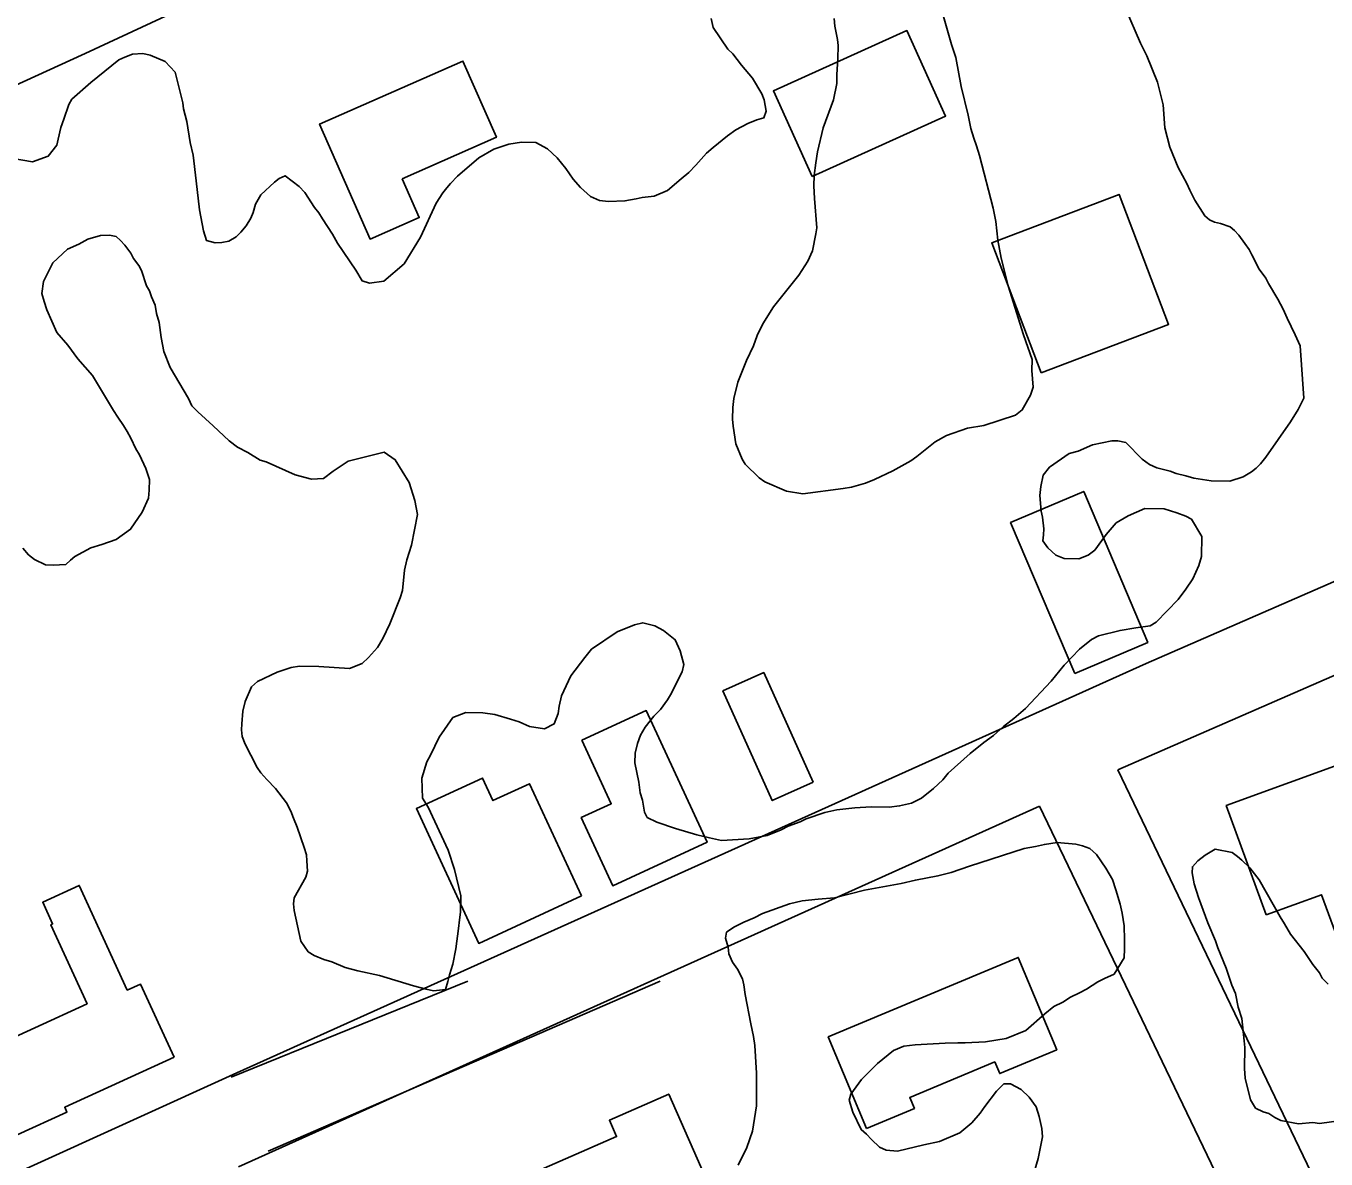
# Model space of a CAD drawing. Extents: x 3187622 to 3225504, y 800805 to 826213.
# Drawn here: x 3198137.7 to 3198589.9, y 813801.7 to 814195.9 of the extents above; entities that cross this region are included whole.
import ezdxf

# ---------------------------------------------------------------- set-up
doc = ezdxf.new("R2010")
doc.units = 0
for name, color, linetype in [('V-BLDG-OTLN', 7, 'Continuous'), ('V-ROAD-CNTR', 7, 'Continuous'), ('V-SITE-VEGE', 7, 'Continuous'), ('V-TOPO-SHOR', 7, 'Continuous')]:
    doc.layers.add(name, color=color, linetype=linetype)

msp = doc.modelspace()

# ---------------------------------------------------------------- linework, layer by layer
at = {"layer": 'V-BLDG-OTLN'}
for points in [[(3198411.16, 814143.58), (3198397.69, 814173.35), (3198444.09, 814194.35), (3198457.56, 814164.58)], [(3198268.5, 814142.8), (3198274.45, 814129.27), (3198257.38, 814121.77), (3198239.79, 814161.81), (3198289.65, 814183.72), (3198301.29, 814157.21)], [(3198490.78, 814075.26), (3198473.59, 814120.52), (3198517.93, 814137.36), (3198535.11, 814092.09)], [(3198502.47, 813970.65), (3198480.18, 814023.17), (3198505.6, 814033.96), (3198527.89, 813981.44)], [(3198411.5, 813932.81), (3198397.26, 813926.4), (3198380.08, 813964.54), (3198394.32, 813970.96)], [(3198331.06, 813947.41), (3198353.43, 813957.72), (3198374.57, 813911.9), (3198341.76, 813896.77), (3198330.82, 813920.51), (3198341.25, 813925.32)], [(3198569.04, 813886.6), (3198555.17, 813924.68), (3198599.22, 813940.71), (3198603.46, 813929.07), (3198610.96, 813931.8), (3198616.14, 813917.57), (3198611.07, 813915.73), (3198623.23, 813882.32), (3198615.51, 813879.51), (3198617.1, 813875.13), (3198597.67, 813868.06), (3198588.37, 813893.63)], [(3198330.9, 813893.23), (3198295.17, 813876.72), (3198273.49, 813923.62), (3198296.48, 813934.24), (3198300.1, 813926.39), (3198312.85, 813932.28)], [(3198189.16, 813837.14), (3198151.16, 813819.71), (3198151.93, 813818.02), (3198134.62, 813810.08), (3198132.25, 813815.27), (3198114.9, 813807.31), (3198104.21, 813830.61), (3198158.94, 813855.72), (3198146.31, 813883.23), (3198146.92, 813883.51), (3198143.47, 813891.03), (3198156.21, 813896.88), (3198172.91, 813860.48), (3198177.49, 813862.58)], [(3198430.04, 813812.32), (3198416.73, 813844.2), (3198482.84, 813871.82), (3198496.25, 813839.69), (3198476.38, 813831.4), (3198474.68, 813835.47), (3198445.09, 813823.11), (3198446.69, 813819.27)], [(3198380.98, 813779.44), (3198364.84, 813772.34), (3198356.57, 813791.15), (3198341.79, 813784.65), (3198339.45, 813789.99), (3198316.1, 813779.73), (3198309.5, 813794.74), (3198343.13, 813809.52), (3198340.64, 813815.2), (3198361.28, 813824.27)]]:
    msp.add_lwpolyline(points, close=True, dxfattribs=at)
at = {"layer": 'V-ROAD-CNTR'}
for points in [[(3198246.25, 814272.71), (3198234.43, 814244.68), (3198220.21, 814226.19), (3198189.49, 814200.88), (3198158.25, 814186.35), (3197139.06, 813720.41), (3196296.35, 813363.18), (3195321.98, 812910.65)], [(3198872.84, 814124.83), (3198527.35, 813974.12), (3198211.02, 813831.66), (3197918.26, 813698.51)], [(3198887.05, 814098.3), (3198517.45, 813937.07)], [(3198517.45, 813937.07), (3198695.47, 813566.35)], [(3198490.21, 813924.49), (3198211.56, 813799)], [(3198490.21, 813924.49), (3198668.07, 813554.11)]]:
    msp.add_lwpolyline(points, dxfattribs=at)
at = {"layer": 'V-SITE-VEGE'}
for points in [[(3198388.25, 814079.49), (3198385.25, 814072.02), (3198383.85, 814066.34), (3198383.53, 814063.23), (3198383.45, 814059.08), (3198383.66, 814056.74), (3198384.58, 814050.49), (3198386.81, 814045.26), (3198387.81, 814043.42), (3198392.66, 814038.66), (3198394.71, 814037.32), (3198402.17, 814034.06), (3198407.86, 814033.18), (3198421.91, 814034.98), (3198424.77, 814035.44), (3198429.73, 814036.91), (3198432.87, 814038.14), (3198439.16, 814041.14), (3198445.45, 814044.65), (3198447.56, 814046.16), (3198453.88, 814051.23), (3198457.82, 814053.49), (3198465.13, 814055.94), (3198470.86, 814056.87), (3198481.83, 814060.55), (3198484.2, 814062.32), (3198487.15, 814067.46), (3198487.99, 814070.3), (3198487.58, 814076.01), (3198487.65, 814079.9), (3198484.71, 814088.52), (3198479.32, 814105.5), (3198476.92, 814115.15), (3198475.74, 814121.4), (3198475.09, 814127.9), (3198474.14, 814132.59), (3198469.3, 814150.84), (3198468.33, 814154.24), (3198467.34, 814156.85), (3198466.37, 814160.24), (3198465.42, 814164.93), (3198463.02, 814174.84), (3198461.14, 814185), (3198459.67, 814189.44), (3198454.32, 814208.23)], [(3198520.12, 814202.03), (3198525.33, 814189.99), (3198527.58, 814185.53), (3198531.3, 814176.38), (3198532.26, 814172.21), (3198533.22, 814168.56), (3198533.85, 814160.5), (3198535.53, 814153.72), (3198538.51, 814146.65), (3198541.52, 814141.15), (3198542.51, 814138.79), (3198544.26, 814135.38), (3198547.79, 814129.87), (3198549.32, 814128.54), (3198551.12, 814127.73), (3198553.19, 814127.17), (3198556.54, 814126.07), (3198558.07, 814124.74), (3198559.6, 814123.15), (3198561.62, 814120.26), (3198563.13, 814118.15), (3198564.13, 814116.31), (3198566.63, 814111.34), (3198568.91, 814108.18), (3198569.91, 814106.34), (3198573.18, 814100.83), (3198574.93, 814097.42), (3198576.43, 814094.28), (3198579.17, 814088.52), (3198580.91, 814084.59), (3198582.12, 814066.4)], [(3198219.39, 814137.24), (3198224.14, 814141.57), (3198225.72, 814142.83), (3198227.82, 814143.83), (3198232.68, 814140.1), (3198234.71, 814137.99), (3198237.99, 814132.73), (3198239.51, 814130.89), (3198240.77, 814128.79), (3198244.3, 814123.53), (3198246.05, 814120.38), (3198252.36, 814110.92), (3198254.62, 814107.24), (3198257.2, 814106.41), (3198262.14, 814107.1), (3198269.27, 814113.19), (3198274.9, 814122.42), (3198280.32, 814134.25), (3198282.72, 814137.84), (3198284.05, 814139.63), (3198285.38, 814141.16), (3198287.76, 814143.71), (3198295.15, 814150.06), (3198300.4, 814153.07), (3198305.62, 814154.78), (3198310.05, 814155.48), (3198314.98, 814155.38), (3198319.09, 814153.23), (3198322.4, 814150.05), (3198325.45, 814146.36), (3198327.97, 814142.67), (3198330.51, 814139.77), (3198334.08, 814136.59), (3198337.17, 814135.23), (3198340.27, 814134.91), (3198345.99, 814135.06), (3198349.9, 814135.76), (3198351.98, 814136.24), (3198356.14, 814136.68), (3198360.85, 814138.67), (3198365.6, 814142.73), (3198368.24, 814145.01), (3198370.62, 814147.56), (3198374.33, 814151.64), (3198376.71, 814153.67), (3198381.72, 814157.73), (3198384.61, 814159.75), (3198388.81, 814162), (3198391.95, 814163.24), (3198394.29, 814163.97), (3198395.12, 814166.29), (3198394.42, 814170.2), (3198393.68, 814172.29), (3198390.41, 814177.8), (3198386.6, 814182.29), (3198383.57, 814186.24), (3198381.78, 814187.83), (3198376.74, 814195.45), (3198376.02, 814198.58)], [(3198418.84, 814198.53), (3198419.05, 814195.93), (3198420, 814191.24), (3198420.21, 814189.17), (3198420.12, 814184.49), (3198419.76, 814179.05), (3198419.7, 814175.94), (3198418.55, 814170.25), (3198414.99, 814160.46), (3198413.01, 814152.19), (3198412.42, 814148.31), (3198411.82, 814143.91), (3198411.74, 814140.28), (3198411.92, 814135.86), (3198412.76, 814125.73), (3198412.46, 814123.66), (3198411.31, 814117.71), (3198409.68, 814114.11), (3198406.48, 814109.24), (3198397.7, 814098.25), (3198393.95, 814092.35), (3198392.06, 814088.24), (3198390.69, 814084.63), (3198388.25, 814079.49)], [(3198133.21, 814149.81), (3198139.94, 814148.64), (3198145.42, 814150.61), (3198148.35, 814154.45), (3198148.91, 814156.52), (3198149.77, 814160.65), (3198150.86, 814163.48), (3198152.52, 814168.64), (3198153.59, 814170.44), (3198160.2, 814176.28), (3198169.95, 814184.14), (3198172.04, 814185.13), (3198174.66, 814186.12), (3198178.29, 814186.31), (3198180.88, 814185.74), (3198186.03, 814183.57), (3198189.59, 814179.86), (3198192.23, 814169.17), (3198192.46, 814167.09), (3198193.67, 814162.66), (3198194.82, 814155.37), (3198195.78, 814150.94), (3198196.9, 814142.09), (3198198, 814131.95), (3198199.42, 814124.66), (3198200.4, 814121.26), (3198203.49, 814120.43), (3198205.83, 814120.64), (3198208.18, 814121.11), (3198210.8, 814122.62), (3198212.39, 814124.15), (3198214.25, 814126.45), (3198215.85, 814129.01), (3198216.67, 814131.07), (3198217.51, 814133.91), (3198219.39, 814137.24)], [(3198248.71, 813868.34), (3198244.07, 813870.25), (3198241.24, 813871.08), (3198237.89, 813872.45), (3198235.84, 813873.78), (3198233.31, 813877.46), (3198230.92, 813888.15), (3198230.71, 813890.49), (3198231.01, 813892.56), (3198235.04, 813899.75), (3198235.6, 813901.82), (3198235.41, 813905.45), (3198235.19, 813907.53), (3198234.46, 813910.14), (3198232.01, 813917.2), (3198230.77, 813920.33), (3198229.77, 813922.69), (3198228.27, 813925.57), (3198224.48, 813930.58), (3198221.43, 813933.75), (3198219.39, 813936.12), (3198218.13, 813937.96), (3198215.88, 813942.16), (3198213.88, 813946.09), (3198212.89, 813948.71), (3198212.68, 813951.05), (3198212.72, 813953.12), (3198213.06, 813957.53), (3198213.91, 813960.88), (3198216.08, 813966.03), (3198218.19, 813967.81), (3198225, 813971.05), (3198229.96, 813972.77), (3198232.83, 813973.23), (3198239.57, 813973.1), (3198250.2, 813972.38), (3198254.64, 813974.11), (3198256.76, 813976.15), (3198259.94, 813979.72), (3198261.82, 813982.8), (3198264.25, 813987.94), (3198267.8, 813996.95), (3198268.63, 813999.53), (3198269.28, 814006.53), (3198270.14, 814010.14), (3198271.79, 814015.3), (3198273.81, 814025.9), (3198272.87, 814030.85), (3198270.91, 814037.12), (3198266.13, 814044.99), (3198262.29, 814047.66), (3198249.78, 814044.53), (3198244.52, 814041), (3198241.1, 814038.47), (3198236.94, 814038.29), (3198231.26, 814039.7), (3198221.23, 814044.31), (3198219.16, 814044.86), (3198214.8, 814047.55), (3198211.2, 814049.43), (3198208.39, 814051.56), (3198202.78, 814056.86), (3198197.43, 814061.63), (3198195.39, 814063.75), (3198194.14, 814066.37), (3198187.86, 814077.13), (3198185.64, 814082.62), (3198184.69, 814087.57), (3198184.01, 814092.78), (3198183.04, 814095.91), (3198182.57, 814098.77), (3198181.33, 814101.65), (3198180.59, 814103.74), (3198179.59, 814105.58), (3198177.87, 814110.8), (3198176.87, 814112.63), (3198175.1, 814115.01), (3198174.1, 814116.84), (3198172.08, 814119.73), (3198170.55, 814121.32), (3198169.02, 814122.65), (3198166.7, 814123.21), (3198163.58, 814123.01), (3198159.14, 814121.8), (3198155.99, 814120.05), (3198152.07, 814118.31), (3198147.04, 814113.47), (3198143.8, 814107.05), (3198143.21, 814102.9), (3198143.93, 814100.04), (3198144.91, 814097.16), (3198148.39, 814089.31), (3198152.2, 814084.82), (3198155.74, 814080.08), (3198160.82, 814074.28), (3198168.11, 814062.2), (3198169.62, 814059.83), (3198171.64, 814056.94), (3198172.9, 814054.84), (3198174.15, 814052.48), (3198175.9, 814048.81)], [(3198582.12, 814066.4), (3198580.23, 814062.54), (3198577.54, 814058.18), (3198569, 814045.89), (3198567.14, 814043.59), (3198565.56, 814042.07), (3198563.97, 814040.8), (3198561.09, 814039.04), (3198556.39, 814037.57), (3198549.9, 814037.7), (3198543.95, 814038.59), (3198541.11, 814039.42), (3198537.75, 814040.27), (3198535.69, 814041.08), (3198531.04, 814042.21), (3198528.47, 814043.3), (3198525.91, 814045.17), (3198520.31, 814050.98), (3198517.47, 814051.56), (3198515.39, 814051.6), (3198508.62, 814050.17), (3198503.64, 814047.94), (3198500.52, 814047.21), (3198493.68, 814042.42), (3198491.55, 814039.6), (3198490.7, 814035.73), (3198490.37, 814032.62), (3198490.79, 814027.16), (3198491.27, 814025.08), (3198491.7, 814020.91), (3198491.67, 814018.84), (3198491.37, 814016.77), (3198493.14, 814014.4), (3198495.94, 814011.75), (3198498.77, 814010.66), (3198503.96, 814010.56), (3198507.1, 814011.8), (3198509.47, 814013.56), (3198513.47, 814018.94), (3198516.92, 814023.02), (3198521.12, 814025.54), (3198526.88, 814028.02), (3198533.62, 814027.89), (3198538, 814026.51), (3198541.1, 814025.41), (3198543.15, 814024.33), (3198546.67, 814018.3), (3198546.54, 814011.29), (3198545.7, 814008.19), (3198543.53, 814003.57), (3198541.13, 813999.98)], [(3198175.9, 814048.81), (3198177.15, 814046.71), (3198179.4, 814042), (3198180.62, 814038.08), (3198180.55, 814034.45), (3198180.24, 814031.6), (3198178.06, 814026.71), (3198174.06, 814020.82), (3198169.06, 814017.29), (3198164.1, 814015.57), (3198160.18, 814014.34), (3198154.67, 814011.34), (3198153.09, 814010.07), (3198151.5, 814008.54), (3198147.09, 814008.37), (3198144.5, 814008.42), (3198140.64, 814010.31), (3198138.59, 814011.91), (3198136.56, 814014.28)], [(3198541.13, 813999.98), (3198538.46, 813996.4), (3198530.78, 813988.5), (3198528.69, 813987.24), (3198523.74, 813986.56), (3198518.27, 813985.63), (3198510.71, 813983.7), (3198508.35, 813982.45), (3198504.13, 813979.15), (3198498.83, 813973.55), (3198494.31, 813967.93), (3198485.31, 813958.49), (3198481.35, 813954.94), (3198477.66, 813952.16), (3198474.23, 813949.11), (3198470.81, 813946.58), (3198466.06, 813942.78), (3198458.4, 813935.92), (3198456.54, 813933.62), (3198453.37, 813930.57), (3198449.15, 813927.27), (3198445.75, 813925.53), (3198441.58, 813924.56), (3198437.93, 813924.12), (3198431.71, 813924.24), (3198425.99, 813923.83), (3198419.75, 813923.17), (3198415.58, 813922.21), (3198409.05, 813920.01), (3198406.95, 813919.01), (3198402.77, 813917.53), (3198400.41, 813916.28), (3198395.44, 813914.3), (3198389.19, 813913.12), (3198379.58, 813912.53), (3198375.44, 813913.39), (3198371.05, 813914.51), (3198363.57, 813916.73), (3198357.12, 813918.93), (3198353.78, 813920.55), (3198352.78, 813922.39), (3198352.08, 813926.56), (3198351.35, 813929.16), (3198350.9, 813932.81), (3198350.19, 813936.19), (3198349.48, 813939.58), (3198349.54, 813942.95), (3198350.39, 813946.31), (3198351.48, 813949.14), (3198353.09, 813951.97), (3198356.02, 813955.8), (3198358.4, 813958.09), (3198360.8, 813961.42), (3198361.87, 813963.22), (3198365.92, 813971.18), (3198366.49, 813973.77), (3198365.28, 813978.46), (3198363.54, 813982.39), (3198359.45, 813985.58), (3198356.37, 813987.2), (3198352.23, 813988.31), (3198349.37, 813987.59), (3198343.35, 813985.11), (3198334.41, 813979.06), (3198332.02, 813976.25), (3198327.23, 813969.85), (3198323.98, 813962.91), (3198323.13, 813959.29), (3198322.82, 813956.7), (3198321.45, 813953.1), (3198318.04, 813951.34), (3198312.87, 813952.22), (3198309.27, 813953.85), (3198306.17, 813954.69), (3198300.75, 813956.35), (3198296.62, 813956.95), (3198290.65, 813957.07), (3198286.2, 813955.33), (3198281.4, 813948.42), (3198278.43, 813942.25), (3198277.08, 813939.94), (3198275.42, 813934.26), (3198275.54, 813927.25), (3198277.55, 813924.1), (3198284.53, 813909.17), (3198286.74, 813902.38), (3198288.9, 813893.26), (3198288.78, 813887.55), (3198288.48, 813884.96), (3198288.16, 813881.85), (3198287.24, 813874.86), (3198286.1, 813869.44), (3198284.99, 813865.83), (3198284.43, 813863.5), (3198283.6, 813860.66), (3198279.43, 813860.22), (3198276.85, 813860.79), (3198272.46, 813861.92), (3198260.59, 813865.52), (3198253.1, 813867.22), (3198248.71, 813868.34)], [(3198385.44, 813799.53), (3198388.41, 813805.7), (3198390.34, 813811.37), (3198391.81, 813820.16), (3198391.77, 813831.59), (3198391.17, 813841.2), (3198390.72, 813844.32), (3198389.77, 813848.75), (3198387.89, 813858.91), (3198387.43, 813862.29), (3198386.95, 813864.38), (3198385.2, 813867.78), (3198383.43, 813870.15), (3198382.19, 813873.03), (3198381.97, 813875.37), (3198381, 813878.51), (3198381.3, 813880.58), (3198383.93, 813882.34), (3198387.33, 813884.09), (3198391, 813885.58), (3198393.88, 813887.08), (3198403.29, 813890.53), (3198407.72, 813891.48), (3198413.18, 813892.16), (3198418.9, 813892.56), (3198429.33, 813895.22), (3198442.09, 813897.57), (3198447.05, 813898.77), (3198454.86, 813900.18), (3198459.55, 813901.38), (3198465.82, 813903.6), (3198484.89, 813909.71), (3198488.79, 813910.42), (3198491.92, 813911.14), (3198496.35, 813911.83), (3198502.82, 813911.19), (3198505.15, 813910.62), (3198507.73, 813909.79), (3198510.02, 813907.67), (3198513.3, 813902.94), (3198515.56, 813899), (3198516.79, 813895.34), (3198518.25, 813890.39), (3198518.97, 813887.26), (3198519.66, 813882.83), (3198519.83, 813877.9), (3198519.77, 813874.79), (3198519.71, 813871.68), (3198516.22, 813866.03)], [(3198595.95, 813815.18), (3198587.62, 813814.05), (3198585.29, 813814.35), (3198580.35, 813813.93), (3198574.15, 813815.09), (3198572.09, 813816.16), (3198570.04, 813817.5), (3198567.98, 813818.06), (3198565.41, 813819.41), (3198563.65, 813822.3), (3198561.72, 813829.86), (3198561.52, 813833.24), (3198561.66, 813840.5), (3198561.45, 813842.84), (3198560.56, 813850.64), (3198559.34, 813854.56), (3198558.39, 813859.25), (3198557.15, 813862.13), (3198555.19, 813868.13), (3198552.21, 813875.2), (3198551.48, 813877.55), (3198548.75, 813883.83), (3198545.54, 813892.71), (3198544.08, 813897.41), (3198543.37, 813901.32), (3198543.41, 813903.39), (3198545.27, 813905.44), (3198547.9, 813907.46), (3198551.32, 813909.47), (3198557.26, 813908.32), (3198559.06, 813906.99), (3198560.58, 813905.66), (3198563.39, 813903.01), (3198566.68, 813898.79), (3198573.96, 813885.94), (3198575.47, 813883.57), (3198577.48, 813879.9), (3198582.29, 813873.84), (3198585.32, 813869.37), (3198587.6, 813866.47), (3198588.6, 813864.63), (3198590.64, 813862.52)], [(3198516.22, 813866.03), (3198512.82, 813864.54), (3198510.46, 813863.29), (3198506.52, 813860.77), (3198504.16, 813859.52), (3198501.02, 813858.02), (3198498.39, 813856.26), (3198495.24, 813854.76), (3198492.08, 813852.22), (3198485.48, 813846.38), (3198478.68, 813843.66), (3198471.39, 813842.5), (3198464.38, 813842.12), (3198461.78, 813842.17), (3198457.37, 813841.99), (3198446.98, 813841.42), (3198443.08, 813840.97), (3198439.41, 813839.49), (3198433.88, 813834.92), (3198428.32, 813829.32), (3198424.58, 813824.2), (3198424.03, 813822.14), (3198425.24, 813817.96), (3198428.24, 813811.94), (3198430.03, 813810.34), (3198431.81, 813808.49), (3198434.61, 813805.84), (3198436.92, 813804.76), (3198440.81, 813804.43), (3198449.94, 813806.58), (3198455.41, 813807.78), (3198462.47, 813810.76), (3198466.69, 813814.31), (3198469.61, 813817.62), (3198471.22, 813819.93), (3198475.21, 813825.3), (3198477.86, 813827.84), (3198480.19, 813827.8), (3198483.79, 813825.91), (3198486.59, 813823.26), (3198489.12, 813819.84), (3198490.09, 813816.45), (3198491.05, 813812.28), (3198491.25, 813809.42), (3198489.81, 813801.92), (3198485.93, 813788.76)]]:
    msp.add_lwpolyline(points, dxfattribs=at)
at = {"layer": 'V-TOPO-SHOR'}
for p, q in [((3198209.02, 813830.12), (3198291.39, 813863.59)), ((3198221.89, 813804.38), (3198358.31, 813863.59))]:
    msp.add_line(p, q, dxfattribs=at)

doc.saveas('drawing.dxf')
